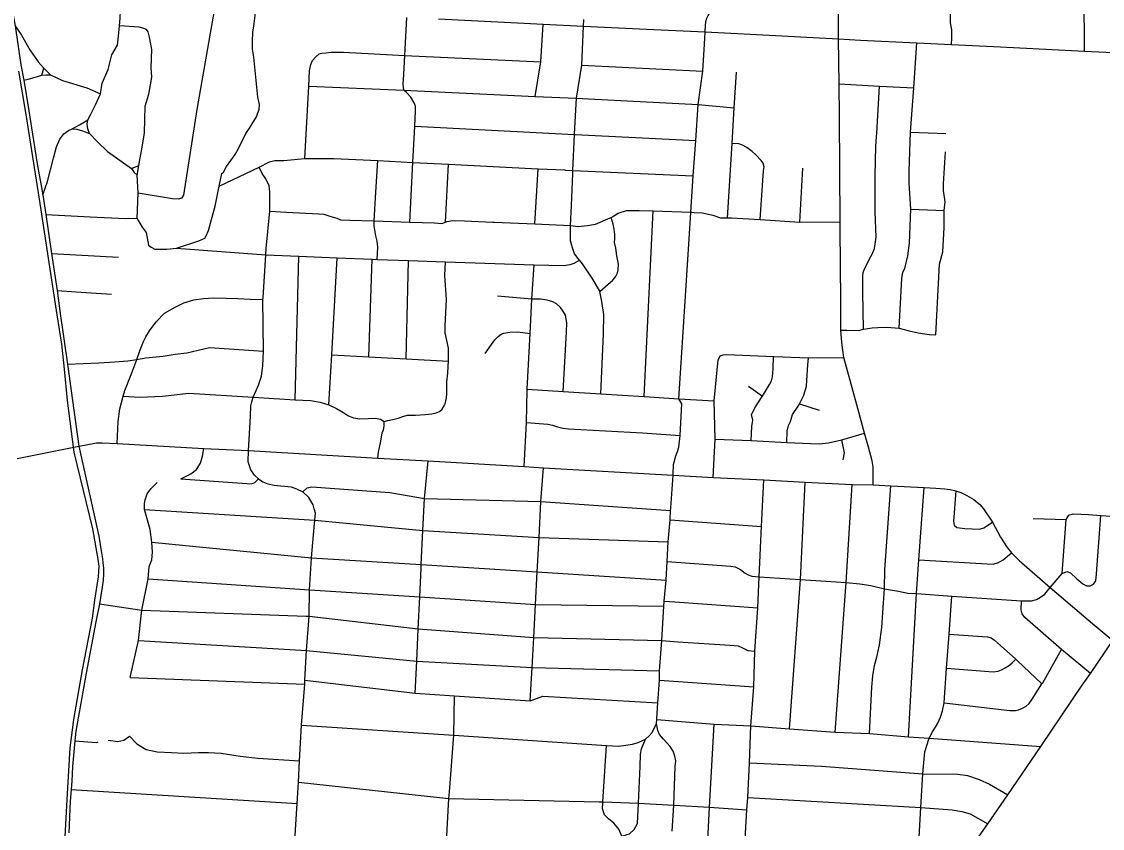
# Model space of a CAD drawing. Extents: x 1659811 to 1934326, y 644115 to 934867.
# Drawn here: x 1802180 to 1812285, y 736358 to 743901 of the extents above; entities that cross this region are included whole.
import ezdxf

# ---------------------------------------------------------------- set-up
doc = ezdxf.new("R2010")
doc.units = 0
for name, color, linetype in [('GM_X_City_Street', 7, 'Continuous'), ('GM_X_Corporation', 7, 'Continuous'), ('GM_X_County_Road', 7, 'Continuous'), ('GM_X_US_Route', 7, 'Continuous')]:
    doc.layers.add(name, color=color, linetype=linetype)

msp = doc.modelspace()

# ---------------------------------------------------------------- linework, layer by layer
at = {"layer": 'GM_X_City_Street'}
for points in [[(1810874, 743686), (1810877, 743750), (1810878, 743785), (1810876, 743824), (1810864, 743890), (1810864, 743944), (1810897, 744628), (1810940, 745393), (1810942, 745470), (1810927, 745519), (1810897, 745568), (1810848, 745609), (1810776, 745648), (1810678, 745689), (1810539, 745750), (1810429, 745773), (1810351, 745801), (1810296, 745832), (1810229, 745897)], [(1808572, 743808), (1808574, 743862), (1808578, 743901), (1808588, 743932), (1808600, 743958), (1808620, 743989), (1808642, 744014), (1808694, 744048), (1808753, 744085), (1808795, 744117), (1808814, 744146), (1808830, 744192), (1808837, 744309), (1808873, 744630), (1808883, 744686), (1808886, 744710), (1808874, 744772), (1808825, 744851), (1808809, 744895), (1808788, 744949), (1808766, 744999), (1808727, 745059), (1808640, 745176)], [(1810142, 739569), (1810142, 739692), (1810141, 739738), (1810132, 739796), (1810098, 739922), (1810061, 740053), (1809998, 740284), (1809893, 740670), (1809868, 740762), (1809857, 740830), (1809849, 740900), (1809841, 741017), (1809841, 741287), (1809833, 741966), (1809832, 742030), (1809826, 743010), (1809824, 743318), (1809819, 743739), (1809812, 744773)], [(1812118, 743626), (1812115, 744157), (1812130, 744417), (1812130, 744427), (1812134, 744449)], [(1802378, 742283), (1802423, 742406), (1802479, 742624), (1802506, 742730), (1802536, 742801), (1802575, 742851), (1802617, 742883), (1802653, 742900), (1802721, 742936), (1802798, 742983), (1802825, 743031), (1802870, 743122), (1802918, 743227), (1802934, 743326), (1802988, 743453), (1803023, 743590), (1803075, 743681), (1803087, 743764), (1803095, 743861), (1803101, 743933), (1803109, 744069)], [(1803680, 742253), (1803698, 742279), (1803821, 743078), (1803986, 744024), (1803986, 744054)], [(1804027, 742361), (1804027, 742361), (1804051, 742480), (1804067, 742494), (1804094, 742546), (1804177, 742659), (1804210, 742720), (1804277, 742855), (1804312, 742905), (1804375, 743010), (1804402, 743083), (1804404, 743125), (1804389, 743195), (1804350, 743568), (1804340, 743642), (1804339, 743719), (1804342, 743798), (1804355, 743882), (1804371, 744007)], [(1802119, 743863), (1802179, 743775), (1802258, 743638), (1802335, 743526), (1802389, 743466), (1802417, 743438), (1802451, 743403), (1802563, 743352), (1802790, 743282), (1802918, 743227)], [(1803261, 742061), (1803268, 742299), (1803261, 742464), (1803277, 742557), (1803284, 742609), (1803303, 742709), (1803330, 742861), (1803335, 743111), (1803370, 743223), (1803391, 743344), (1803398, 743386), (1803392, 743468), (1803397, 743639), (1803375, 743757), (1803363, 743804), (1803346, 743828), (1803314, 743841), (1803278, 743849), (1803095, 743861)], [(1805809, 742027), (1805839, 742585), (1805857, 742923), (1805864, 743063), (1805864, 743109), (1805849, 743141), (1805819, 743195), (1805780, 743238), (1805754, 743260), (1805748, 743316), (1805753, 743406), (1805763, 743584), (1805781, 743940)], [(1806078, 743926), (1806880, 743885), (1807057, 743876), (1807433, 743860), (1808022, 743830), (1808572, 743805), (1809052, 743782), (1809819, 743739), (1810024, 743729), (1810549, 743703), (1810874, 743686), (1811333, 743664), (1812118, 743626), (1812721, 743597), (1812799, 743594), (1813086, 743580), (1813807, 743546), (1814353, 743518)], [(1806983, 743202), (1807034, 743526), (1807057, 743876)], [(1807335, 742504), (1807335, 742510), (1807350, 742847), (1807350, 742851), (1807367, 743184), (1807418, 743495), (1807433, 743860), (1807436, 743921)], [(1808272, 739674), (1808275, 739761), (1808297, 739842), (1808313, 739882), (1808324, 739921), (1808337, 740030), (1808353, 740328), (1808325, 740374), (1808390, 741385), (1808436, 742114), (1808436, 742119), (1808460, 742459), (1808483, 742790), (1808505, 743125), (1808549, 743439), (1808564, 743690), (1808572, 743805), (1808572, 743808)], [(1810481, 741830), (1810481, 741831), (1810495, 742147), (1810480, 742390), (1810478, 742503), (1810492, 742867), (1810522, 743283), (1810549, 743703)], [(1804828, 742622), (1804864, 743298), (1804872, 743441), (1804885, 743499), (1804899, 743537), (1804930, 743573)], [(1804930, 743573), (1804962, 743600), (1804988, 743606), (1805028, 743609), (1805073, 743615), (1805191, 743614), (1805763, 743584), (1807034, 743526)], [(1802369, 743400), (1802389, 743466)], [(1807418, 743495), (1808549, 743439)], [(1802200, 743355), (1802254, 743367), (1802369, 743400), (1802410, 743403), (1802451, 743403)], [(1808781, 742066), (1808823, 742760), (1808843, 743094), (1808863, 743427)], [(1804864, 743298), (1805754, 743260), (1806983, 743202), (1807367, 743184), (1807481, 743178), (1807481, 743178)], [(1809824, 743318), (1810201, 743298), (1810522, 743283)], [(1810173, 742828), (1810175, 742859), (1810201, 743298)], [(1807481, 743178), (1808505, 743125), (1808843, 743094)], [(1802813, 742854), (1802799, 742900), (1802794, 742941), (1802798, 742983)], [(1802653, 742900), (1802695, 742894), (1802749, 742880), (1802813, 742854), (1802888, 742778), (1802984, 742688), (1803208, 742527), (1803233, 742489), (1803261, 742464)], [(1805857, 742923), (1807350, 742847), (1807357, 742847), (1807357, 742847)], [(1810492, 742867), (1810657, 742861)], [(1810657, 742861), (1810822, 742855)], [(1807357, 742847), (1808483, 742790)], [(1809086, 742050), (1809118, 742505), (1809122, 742543), (1809112, 742577), (1809096, 742603), (1809046, 742657), (1809012, 742688), (1808960, 742724), (1808920, 742746), (1808886, 742758), (1808823, 742760)], [(1810051, 741024), (1810044, 741370), (1810044, 741437), (1810044, 741484), (1810045, 741521), (1810049, 741554), (1810061, 741589), (1810089, 741644), (1810109, 741682), (1810134, 741727), (1810155, 741781), (1810162, 741820), (1810171, 741885), (1810161, 742121), (1810162, 742315), (1810161, 742462), (1810166, 742734), (1810173, 742828)], [(1810729, 740973), (1810761, 741632), (1810793, 741748), (1810807, 741976), (1810807, 742135), (1810816, 742217), (1810801, 742323), (1810801, 742384), (1810819, 742682)], [(1803208, 742527), (1803277, 742557)], [(1804027, 742361), (1804401, 742540), (1804497, 742589), (1804547, 742601), (1804631, 742604), (1804828, 742622), (1805100, 742622), (1805512, 742602), (1805839, 742585), (1806171, 742567), (1807006, 742525), (1807010, 742525), (1807260, 742514)], [(1805503, 741678), (1805512, 741793), (1805505, 741847), (1805491, 741897), (1805482, 741955), (1805476, 741991), (1805476, 742037), (1805491, 742306), (1805512, 742602)], [(1806144, 742027), (1806171, 742567)], [(1804306, 739993), (1804319, 740212), (1804323, 740308), (1804331, 740347), (1804346, 740389), (1804373, 740452), (1804396, 740503), (1804423, 740586), (1804434, 740683), (1804441, 740821), (1804436, 741304), (1804437, 741318), (1804464, 741721), (1804466, 741779), (1804500, 742128), (1804500, 742132), (1804502, 742310), (1804493, 742366), (1804463, 742430), (1804430, 742482), (1804401, 742540)], [(1806978, 742009), (1807010, 742525)], [(1807260, 742514), (1807261, 742513), (1807335, 742510), (1808460, 742459)], [(1807595, 740420), (1807621, 740983), (1807623, 741164), (1807606, 741284), (1807585, 741378), (1807583, 741388), (1807516, 741501), (1807423, 741636), (1807396, 741671), (1807350, 741730), (1807331, 741785), (1807313, 741851), (1807312, 741949), (1807313, 741994), (1807321, 742182), (1807334, 742482), (1807335, 742504)], [(1809455, 742027), (1809483, 742530)], [(1802405, 742099), (1802820, 742077), (1803151, 742061), (1803179, 742062), (1803261, 742061), (1803270, 742040), (1803286, 742018), (1803308, 741979), (1803344, 741928), (1803365, 741811), (1803391, 741793), (1803425, 741775), (1803471, 741772), (1803539, 741773), (1803629, 741784), (1803836, 741850), (1803892, 741875), (1803905, 741899), (1803927, 741949), (1803990, 742174), (1804025, 742348), (1804027, 742361)], [(1803268, 742299), (1803590, 742246), (1803648, 742245), (1803680, 742253)], [(1810495, 742147), (1810807, 742135)], [(1804500, 742128), (1804656, 742120), (1804658, 742120)], [(1804658, 742120), (1804959, 742105), (1805005, 742100), (1805062, 742082), (1805126, 742063), (1805160, 742049), (1805248, 742044), (1805476, 742037), (1805809, 742027), (1806041, 742019), (1806109, 742014), (1806144, 742027), (1806160, 742033), (1806210, 742041), (1806320, 742038), (1806587, 742026), (1806598, 742026)], [(1806598, 742026), (1806978, 742009), (1807313, 741994), (1807383, 741984), (1807471, 741995), (1807547, 742006), (1807682, 742066), (1807691, 742071), (1807757, 742109), (1807835, 742136), (1807953, 742135), (1808085, 742131), (1808436, 742119), (1808442, 742118), (1808447, 742118), (1808467, 742117)], [(1807585, 741378), (1807664, 741447), (1807704, 741481), (1807733, 741515), (1807751, 741552), (1807759, 741580), (1807760, 741634), (1807745, 741712), (1807735, 741784), (1807724, 741836), (1807726, 741874), (1807727, 741910), (1807721, 741962), (1807712, 742008), (1807691, 742071)], [(1808001, 740395), (1808085, 742131)], [(1808467, 742117), (1808546, 742112), (1808642, 742091), (1808716, 742065), (1808781, 742066), (1808818, 742067), (1809086, 742050), (1809455, 742027), (1809832, 742030)], [(1803629, 741784), (1804464, 741721), (1804772, 741707), (1805129, 741693), (1805457, 741680), (1805503, 741678), (1805797, 741668), (1806142, 741656), (1806973, 741627), (1807245, 741622), (1807309, 741631), (1807345, 741643), (1807396, 741671)], [(1810385, 741036), (1810411, 741499), (1810420, 741560), (1810437, 741594), (1810466, 741710), (1810481, 741830)], [(1802458, 741733), (1803086, 741698)], [(1804736, 740365), (1804772, 741707)], [(1805052, 740317), (1805081, 740785), (1805129, 741693)], [(1805427, 740768), (1805457, 741680)], [(1805774, 740748), (1805797, 741668)], [(1806170, 740753), (1806170, 740848), (1806156, 740919), (1806141, 740991), (1806139, 741056), (1806152, 741303), (1806138, 741526), (1806142, 741656)], [(1806878, 739743), (1806900, 740153), (1806906, 740458), (1806906, 740465), (1806934, 740984), (1806951, 741307), (1806951, 741310), (1806973, 741627)], [(1802511, 741386), (1802690, 741376), (1803021, 741353)], [(1803074, 739956), (1803082, 740162), (1803098, 740280), (1803129, 740398), (1803146, 740452), (1803210, 740618), (1803257, 740743), (1803288, 740832), (1803318, 740910), (1803342, 740954), (1803375, 741010), (1803438, 741093), (1803515, 741175), (1803615, 741231), (1803698, 741272), (1803790, 741299), (1803881, 741312), (1803975, 741317), (1804091, 741314), (1804203, 741313), (1804317, 741307), (1804436, 741304)], [(1806951, 741307), (1806629, 741333)], [(1807243, 740443), (1807274, 740999), (1807279, 741086), (1807266, 741156), (1807240, 741197), (1807217, 741229), (1807181, 741261), (1807147, 741280), (1807093, 741298), (1807033, 741307), (1806951, 741307)], [(1809841, 741017), (1809897, 741015), (1810005, 741013), (1810051, 741024), (1810133, 741037), (1810186, 741042), (1810270, 741043), (1810385, 741036), (1810480, 741010), (1810564, 740990), (1810666, 740976), (1810729, 740973)], [(1806515, 740799), (1806574, 740883), (1806605, 740926), (1806637, 740956), (1806663, 740979), (1806689, 740989), (1806746, 740996), (1806818, 741000), (1806934, 740984)], [(1802610, 740699), (1802903, 740711), (1803050, 740719), (1803174, 740730), (1803257, 740743), (1803338, 740756), (1803502, 740773), (1803617, 740792), (1803725, 740803), (1803935, 740853), (1804441, 740821)], [(1805081, 740785), (1805427, 740768), (1805774, 740748), (1806170, 740726)], [(1806140, 740328), (1806154, 740383), (1806156, 740425), (1806156, 740466), (1806157, 740534), (1806164, 740615), (1806168, 740681), (1806170, 740726), (1806170, 740753)], [(1808647, 739638), (1808666, 739997), (1808656, 740354), (1808689, 740709), (1808694, 740737), (1808712, 740777)], [(1808712, 740777), (1808740, 740787), (1808774, 740788), (1809211, 740771), (1809217, 740771), (1809537, 740757), (1809868, 740762)], [(1809002, 739985), (1809007, 740117), (1809016, 740176), (1809005, 740228), (1809042, 740300), (1809103, 740395), (1809106, 740399), (1809174, 740508), (1809192, 740542), (1809201, 740580), (1809206, 740654), (1809211, 740771)], [(1809336, 739965), (1809338, 740073), (1809349, 740124), (1809369, 740162), (1809387, 740228), (1809442, 740305), (1809453, 740326), (1809465, 740351), (1809494, 740409), (1809518, 740492), (1809524, 740594), (1809531, 740692), (1809537, 740757)], [(1803129, 740398), (1803284, 740390), (1803496, 740399), (1803743, 740426), (1804346, 740389), (1804736, 740365), (1804882, 740359), (1804971, 740344), (1805052, 740317), (1805123, 740283), (1805182, 740248), (1805230, 740217), (1805237, 740214)], [(1806906, 740465), (1807243, 740443), (1807595, 740420), (1808001, 740395), (1808325, 740374), (1808656, 740354)], [(1808976, 740494), (1809106, 740399)], [(1805237, 740214), (1805283, 740196), (1805343, 740187), (1805419, 740191), (1805490, 740192), (1805535, 740183), (1805571, 740162), (1805605, 740171), (1805651, 740180), (1805700, 740192), (1805754, 740213), (1805787, 740223), (1805863, 740222), (1805954, 740227), (1806016, 740235), (1806056, 740242), (1806088, 740257), (1806111, 740278), (1806134, 740315), (1806140, 740328)], [(1809453, 740326), (1809636, 740269)], [(1805511, 739818), (1805516, 739874), (1805539, 739977), (1805552, 740055), (1805564, 740085), (1805571, 740119), (1805571, 740162)], [(1806900, 740153), (1807100, 740137), (1807144, 740128), (1807189, 740111), (1807239, 740100), (1807294, 740093), (1807984, 740055), (1808337, 740030)], [(1808666, 739997), (1809002, 739985), (1809336, 739965), (1809557, 739958), (1809636, 739954), (1809725, 739963), (1809848, 739990), (1810061, 740053)], [(1802139, 739816), (1802652, 739919)], [(1802768, 739941), (1802879, 739962), (1802932, 739964), (1803074, 739956), (1803884, 739911), (1804300, 739892), (1805511, 739818), (1805982, 739794), (1806878, 739743), (1807059, 739728), (1808272, 739661), (1808647, 739638), (1809119, 739616), (1809505, 739596), (1809946, 739574), (1810142, 739569), (1810308, 739562), (1810618, 739545), (1810728, 739540), (1810813, 739533), (1810862, 739527), (1810916, 739514), (1810962, 739497), (1811018, 739471), (1811084, 739433), (1811138, 739385), (1811174, 739345), (1811257, 739222), (1811333, 739081), (1811395, 738983), (1811435, 738935), (1811507, 738862), (1811798, 738609), (1812216, 738255), (1812384, 738116)], [(1804394, 739625), (1804358, 739660), (1804323, 739709), (1804298, 739785), (1804300, 739892), (1804306, 739993)], [(1809861, 739804), (1809873, 739869), (1809848, 739990)], [(1803669, 739626), (1803761, 739673), (1803814, 739715), (1803851, 739773), (1803872, 739839), (1803884, 739911)], [(1805917, 738818), (1805917, 738825), (1805932, 739144), (1805946, 739442), (1805982, 739794)], [(1806936, 737550), (1806953, 737863), (1806968, 738144), (1806985, 738451), (1807001, 738756), (1807018, 739077), (1807035, 739414), (1807059, 739728)], [(1803669, 739626), (1804328, 739580), (1804361, 739591), (1804394, 739625), (1804434, 739597), (1804481, 739578), (1804540, 739566), (1804701, 739552), (1804751, 739534), (1804809, 739505), (1804849, 739541), (1804892, 739552), (1805623, 739499), (1805946, 739442), (1807035, 739414), (1808248, 739330)], [(1808250, 739355), (1808272, 739661), (1808272, 739674)], [(1808836, 734094), (1808839, 734150), (1808853, 734473), (1808872, 734786), (1808886, 735079), (1808902, 735376), (1808922, 735673), (1808931, 735977), (1808949, 736314), (1808962, 736531), (1808969, 736648), (1808986, 736972), (1808999, 737316), (1809026, 737680), (1809037, 738014), (1809064, 738421), (1809077, 738710), (1809099, 739180), (1809119, 739616)], [(1803196, 737770), (1803273, 738114), (1803303, 738398), (1803363, 738691), (1803373, 738808), (1803396, 738870), (1803405, 738941), (1803398, 739035), (1803381, 739154), (1803329, 739340), (1803329, 739395), (1803335, 739430), (1803354, 739485), (1803387, 739533), (1803448, 739591)], [(1809360, 737289), (1809461, 738686), (1809505, 739596)], [(1809787, 737259), (1809888, 738656), (1809946, 739574)], [(1810107, 737246), (1810128, 737678), (1810139, 737783), (1810153, 737881), (1810175, 737958), (1810200, 738074), (1810222, 738237), (1810240, 738467), (1810248, 738597), (1810252, 738778), (1810308, 739562)], [(1810471, 737213), (1810547, 738553), (1810569, 738870), (1810618, 739545)], [(1804914, 739175), (1804920, 739241), (1804927, 739306), (1804914, 739346), (1804905, 739384), (1804864, 739452), (1804809, 739505)], [(1810916, 739514), (1810894, 739226), (1810898, 739193), (1810923, 739170), (1810999, 739161), (1811136, 739155), (1811178, 739168), (1811257, 739222)], [(1803329, 739340), (1804920, 739241), (1805932, 739144), (1807018, 739077), (1808225, 739036)], [(1808119, 737386), (1808128, 737531), (1808143, 737743), (1808144, 737832), (1808166, 738116), (1808185, 738436), (1808188, 738483), (1808207, 738680), (1808215, 738854), (1808225, 739036), (1808243, 739244), (1808248, 739330), (1808250, 739355)], [(1808243, 739244), (1809099, 739180)], [(1811639, 739254), (1811948, 739245), (1811973, 739285), (1812011, 739300), (1812154, 739292), (1812270, 739283), (1812465, 739271), (1812521, 739249), (1812562, 739224), (1812675, 739086)], [(1811798, 738609), (1811910, 738741), (1811948, 739245)], [(1811910, 738741), (1811952, 738759), (1811986, 738747), (1812047, 738692), (1812102, 738644), (1812136, 738625), (1812172, 738627), (1812201, 738642), (1812223, 738671), (1812230, 738739), (1812270, 739283)], [(1804691, 735551), (1804731, 736194), (1804757, 736590), (1804770, 736789), (1804778, 736991), (1804798, 737324), (1804828, 737705), (1804828, 737745), (1804844, 738022), (1804868, 738342), (1804870, 738588), (1804889, 738889), (1804914, 739175)], [(1803398, 739035), (1804889, 738889), (1805917, 738825), (1807001, 738756), (1808207, 738680)], [(1810569, 738870), (1811209, 738830), (1811265, 738828), (1811315, 738844), (1811357, 738870), (1811435, 738935)], [(1805861, 737623), (1805875, 737923), (1805889, 738223), (1805903, 738522), (1805916, 738792), (1805917, 738818)], [(1808215, 738854), (1808812, 738810), (1808853, 738805), (1808901, 738777), (1808944, 738745), (1808973, 738728), (1809006, 738717), (1809077, 738710), (1809461, 738686), (1809888, 738656), (1810017, 738645), (1810120, 738630), (1810248, 738597), (1810378, 738576), (1810466, 738557), (1810547, 738553), (1810551, 738553)], [(1803363, 738691), (1804870, 738588), (1805903, 738522), (1806985, 738451), (1808185, 738436)], [(1810551, 738553), (1810876, 738530), (1811529, 738486), (1811623, 738485), (1811668, 738497), (1811708, 738519), (1811747, 738548), (1811798, 738609)], [(1810661, 737192), (1810665, 737203), (1810698, 737261), (1810724, 737305), (1810747, 737341), (1810771, 737397), (1810790, 737458), (1810807, 737532), (1810829, 737857), (1810853, 738175), (1810876, 738530)], [(1802908, 738458), (1803281, 738402)], [(1808188, 738483), (1808288, 738476), (1809064, 738421)], [(1812174, 737806), (1811903, 738031), (1811561, 738329), (1811534, 738365), (1811525, 738401), (1811529, 738486)], [(1803281, 738402), (1803303, 738398), (1804840, 738343)], [(1804840, 738343), (1804868, 738342), (1805889, 738223), (1806968, 738144), (1808166, 738116)], [(1803273, 738114), (1804844, 738022), (1805875, 737923), (1806953, 737863), (1806959, 737863), (1808144, 737832)], [(1808166, 738116), (1808315, 738102), (1808805, 738072), (1808881, 738064), (1808919, 738045), (1808969, 738020), (1809037, 738014)], [(1810853, 738175), (1811164, 738153), (1811212, 738149), (1811246, 738140), (1811276, 738118), (1811334, 738068), (1811476, 737940), (1811491, 737926), (1811720, 737709)], [(1812120, 737732), (1812174, 737806), (1812384, 738116), (1812387, 738121)], [(1810807, 737532), (1811421, 737461), (1811473, 737459), (1811502, 737466), (1811538, 737482), (1811574, 737502), (1811602, 737527), (1811629, 737567), (1811720, 737709), (1811727, 737720), (1811903, 738031)], [(1810829, 737857), (1811263, 737821), (1811311, 737828), (1811341, 737840), (1811376, 737859), (1811416, 737883), (1811442, 737907), (1811476, 737940)], [(1803196, 737770), (1804828, 737705)], [(1804828, 737745), (1805861, 737623), (1806227, 737598), (1806936, 737550), (1807052, 737595), (1808128, 737531)], [(1808143, 737743), (1809026, 737680)], [(1811709, 737125), (1812102, 737707), (1812120, 737732)], [(1806180, 736700), (1806221, 737230), (1806227, 737598)], [(1804798, 737324), (1806221, 737230)], [(1806221, 737230), (1807649, 737132), (1807762, 737128), (1807830, 737135), (1807891, 737145), (1807944, 737162), (1808013, 737193), (1808047, 737223), (1808075, 737255), (1808117, 737339)], [(1808261, 736331), (1808278, 736575), (1808292, 736936), (1808296, 736989), (1808286, 737032), (1808271, 737080), (1808243, 737125), (1808180, 737191), (1808145, 737235), (1808130, 737272), (1808117, 737339), (1808118, 737375), (1808119, 737386)], [(1808118, 737375), (1808655, 737333), (1808999, 737316), (1809360, 737289), (1809787, 737259), (1810107, 737246), (1810471, 737213), (1810665, 737203), (1811709, 737125)], [(1808584, 736001), (1808612, 736555), (1808655, 737333)], [(1802990, 737183), (1803079, 737170), (1803137, 737183), (1803190, 737220)], [(1803190, 737220), (1803257, 737149), (1803343, 737097), (1803448, 737075), (1803580, 737069), (1803697, 737060), (1803835, 737066), (1803927, 737066), (1804047, 737060), (1804223, 737032), (1804389, 737014), (1804778, 736991)], [(1807791, 736284), (1807864, 736308), (1807907, 736348), (1807937, 736405), (1807947, 736595), (1807962, 736937), (1807966, 737052), (1807975, 737103), (1808013, 737193)], [(1810548, 735879), (1810570, 736221), (1810587, 736552), (1810606, 736869), (1810624, 737073), (1810661, 737192)], [(1802677, 737178), (1802879, 737161), (1802896, 737168)], [(1807613, 736595), (1807614, 736605), (1807649, 737132)], [(1811001, 736096), (1811024, 736129), (1811213, 736402), (1811402, 736672), (1811709, 737125)], [(1808986, 736972), (1809660, 736939), (1810606, 736869), (1810935, 736864), (1811024, 736853), (1811132, 736816), (1811230, 736772), (1811402, 736672)], [(1804770, 736789), (1806175, 736638), (1807581, 736606)], [(1802642, 736721), (1804757, 736590)], [(1806150, 736172), (1806175, 736638), (1806180, 736700)], [(1807581, 736606), (1807614, 736605), (1807947, 736595), (1808278, 736575), (1808612, 736555), (1808962, 736531)], [(1807791, 736284), (1807791, 736284), (1807764, 736351), (1807717, 736408), (1807667, 736448), (1807630, 736485), (1807610, 736541), (1807613, 736595)], [(1808969, 736648), (1810587, 736552), (1810882, 736532), (1810971, 736516), (1811049, 736494), (1811213, 736402)]]:
    msp.add_lwpolyline(points, dxfattribs=at)
at = {"layer": 'GM_X_Corporation'}
msp.add_lwpolyline([(1802151, 743437), (1802219, 743032), (1802361, 742140), (1802422, 741731), (1802510, 741161), (1802552, 740884), (1802579, 740653), (1802606, 740359), (1802669, 739874), (1802844, 739158), (1802892, 738875), (1802901, 738809), (1802896, 738710), (1802860, 738491), (1802839, 738324), (1802746, 737839), (1802664, 737376), (1802630, 737112), (1802604, 736629), (1802584, 736279)], dxfattribs=at)
at = {"layer": 'GM_X_County_Road'}
msp.add_lwpolyline([(1802652, 739919), (1802716, 739932), (1802768, 739941)], dxfattribs=at)
at = {"layer": 'GM_X_US_Route'}
for points in [[(1802029, 744408), (1802039, 744329), (1802070, 744131), (1802119, 743863), (1802174, 743498), (1802200, 743355), (1802246, 743066), (1802325, 742572), (1802378, 742283), (1802405, 742099), (1802458, 741733), (1802511, 741386), (1802540, 741172), (1802610, 740699), (1802654, 740359), (1802716, 739932)], [(1802716, 739932), (1802716, 739932), (1802901, 739089), (1802928, 738935), (1802936, 738879), (1802939, 738841), (1802944, 738791), (1802944, 738735), (1802942, 738680), (1802933, 738612), (1802908, 738458), (1802875, 738289), (1802784, 737810), (1802687, 737267), (1802677, 737178), (1802657, 736937), (1802649, 736801), (1802642, 736721), (1802635, 736613), (1802622, 736315)]]:
    msp.add_lwpolyline(points, dxfattribs=at)

doc.saveas('drawing.dxf')
